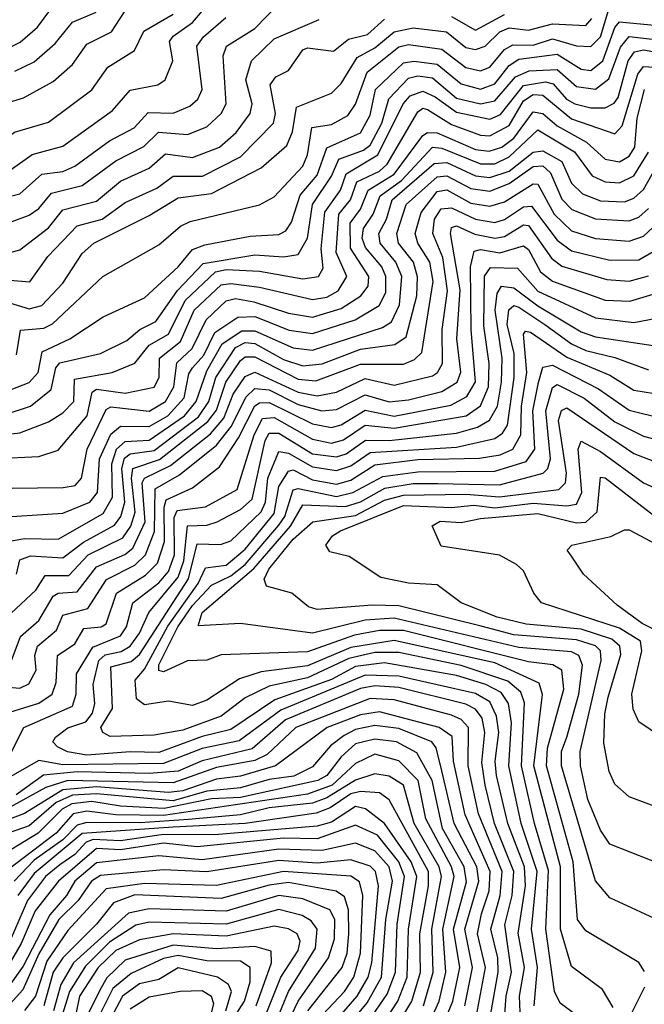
# Model space of a CAD drawing. Extents: x 1308313 to 1441400, y 959662 to 1036319.
# Tile 581 of 656: x 1416635 to 1417937, y 980408 to 982460. Entities that reach past the tile are written whole.
import ezdxf

# ---------------------------------------------------------------- set-up
doc = ezdxf.new("R2010")
doc.units = 0

msp = doc.modelspace()

# ---------------------------------------------------------------- linework, layer by layer
at = {"layer": '0CON10XD'}
for points in [[(1416955, 982426.4), (1416995.3, 982454.7), (1417027.4, 982492.6), (1417105, 982546.2), (1417175, 982635.8), (1417202.8, 982657.2), (1417325, 982680.7), (1417395, 982666.1), (1417455, 982690), (1417485, 982644.5), (1417505, 982632.3), (1417555, 982627.8), (1417605, 982647.4), (1417655, 982617.4), (1417695, 982611.3), (1417717.7, 982622.3), (1417739.1, 982680.9), (1417755, 982694.3), (1417833.6, 982673.6), (1417855, 982672.1), (1417875, 982678.5), (1417915, 982720.7), (1417960, 982740)], [(1416615, 982403), (1416636.3, 982413.6), (1416672.3, 982445), (1416711.7, 982498.3)], [(1416595, 982030.6), (1416655, 982052.9), (1416675, 982067), (1416701.1, 982098.9), (1416765.1, 982114.9), (1416835, 982166.6), (1416893.8, 982196.2), (1416924.2, 982225.8), (1416985, 982220.8), (1417025, 982237.1), (1417054.8, 982265), (1417065.4, 982285), (1417059, 982385), (1417065.9, 982405), (1417125, 982441.9), (1417175, 982493.7)], [(1416595, 982282.9), (1416642.6, 982297.4), (1416705, 982331.6), (1416745, 982366.7), (1416775, 982409.6), (1416826.2, 982435), (1416853.4, 982476.6)], [(1416625, 982353.2), (1416665, 982372.4), (1416709.2, 982410.8), (1416744.9, 982455.1), (1416794.1, 982475.9)], [(1416628.4, 981761.6), (1416636.5, 981813.5), (1416685, 981817.6), (1416703.6, 981826.4), (1416808.4, 981925), (1416925, 981990.9), (1416969.9, 982030.1), (1416990.5, 982039.5), (1417135, 982074.8), (1417165, 982091.1), (1417225, 982155.2), (1417235, 982178.5), (1417244, 982236), (1417285, 982241.9), (1417319.1, 982260.9), (1417335, 982284.2), (1417358.8, 982351.2), (1417425, 982403.7), (1417445, 982408.7), (1417515, 982398.9), (1417565, 982360.6), (1417595, 982354), (1417615, 982361.5), (1417645, 982398.1), (1417662.3, 982407.7), (1417705, 982407.6), (1417745, 982420.7), (1417795, 982406.2), (1417825, 982404.8), (1417845.6, 982424.4), (1417865, 982489.3)], [(1416066.4, 981753.6), (1416101.9, 981788.1), (1416155, 981812.3), (1416230.9, 981859.1), (1416267.3, 981892.7), (1416325, 981981.2), (1416365.4, 982014.6), (1416408.3, 982061.7), (1416446.2, 982153.8), (1416515, 982167.6), (1416585, 982196.6), (1416624.2, 982225.8), (1416695, 982246.7), (1416785, 982314.4), (1416818.4, 982361.6), (1416873.9, 982396.1), (1416893.5, 982436.5), (1416955, 982471.9)], [(1416555, 982077.1), (1416635, 982097.6), (1416681.3, 982138.7), (1416725, 982144.3), (1416749.6, 982155), (1416822.1, 982207.9), (1416873.5, 982235), (1416902.7, 982267.3), (1416955, 982265.4), (1416989.7, 982280.3), (1417006, 982295), (1417015.2, 982315), (1417004.3, 982405), (1417018, 982425), (1417064.8, 982465)], [(1416579.8, 981920.2), (1416656, 981914), (1416693.3, 981966.7), (1416755, 982030.7), (1416806.8, 982045), (1416855, 982079.1), (1416920.7, 982109.3), (1416955, 982134.4), (1417015.9, 982134.1), (1417095, 982174.4), (1417163.7, 982245), (1417168.4, 982265), (1417156.9, 982325), (1417168.6, 982341.4), (1417195.3, 982354.7), (1417225, 982397.4), (1417235, 982401.6), (1417289.1, 982395), (1417320, 982420), (1417360.1, 982429.9), (1417395, 982461.2)], [(1416605, 981873.3), (1416655, 981858), (1416681.3, 981865), (1416725, 981911), (1416765, 981973), (1416789.2, 981995), (1416905, 982052.1), (1416965, 982089.1), (1417035, 982097.9), (1417138.4, 982151.6), (1417191.7, 982198.3), (1417203.6, 982226.4), (1417212.1, 982277.9), (1417285, 982307.4), (1417305, 982327.6), (1417338.5, 982381.5), (1417375, 982401.8), (1417415, 982434.9), (1417455, 982443.4), (1417524.7, 982434.8), (1417565, 982402.5), (1417585, 982398.4), (1417605, 982405.5), (1417635.2, 982434.8), (1417655, 982443.3), (1417695, 982438.6), (1417745, 982451.8), (1417815, 982448.4), (1417827.4, 982462.6)], [(1416605, 981972.7), (1416635, 981980.7), (1416695, 982026.8), (1416725, 982063.8), (1416795, 982082.2), (1416845, 982123.8), (1416905, 982151.2), (1416939, 982181), (1416995, 982173.2), (1417051.3, 982195), (1417085.8, 982225), (1417115.2, 982265), (1417119.2, 982285), (1417106.1, 982335), (1417118, 982375), (1417165, 982420.5), (1417259.1, 982460.9)], [(1416605, 981684.6), (1416655, 981704.3), (1416673.6, 981725), (1416682, 981768), (1416739.5, 981795), (1416809, 981841), (1416895, 981880.6), (1416965.5, 981945), (1416995, 981981.6), (1417021.1, 981991.1), (1417115, 982009.5), (1417175, 982012.7), (1417189.6, 982020.4), (1417201.5, 982038.5), (1417219.2, 982095), (1417255, 982136.3), (1417275, 982193.1), (1417345, 982224.9), (1417365, 982261.6), (1417376.5, 982315), (1417435, 982370.3), (1417456.1, 982373.9), (1417505, 982368), (1417555, 982326.6), (1417595, 982315.8), (1417625, 982326.4), (1417655.2, 982364.8), (1417675, 982378), (1417755, 982388.8), (1417805, 982357.2), (1417825, 982354.3), (1417850.5, 982375), (1417875, 982444.1), (1417885, 982456.2), (1417965, 982448.5)], [(1417535, 982467.2), (1417585, 982438.9), (1417645, 982471.4)], [(1416605, 981637.3), (1416657.5, 981655), (1416700.5, 981689.5), (1416710.4, 981735), (1416718.8, 981745), (1416803.3, 981765), (1416858.5, 981791.5), (1416885.1, 981814.9), (1416918.9, 981831.1), (1416964, 981896), (1417017.4, 981952.6), (1417125, 981970.4), (1417185, 981966.4), (1417215, 981970.9), (1417235, 982005.3), (1417245.5, 982075), (1417285, 982134.3), (1417300.3, 982169.7), (1417351.7, 982188.3), (1417365, 982198.9), (1417389.3, 982245), (1417404.4, 982295.6), (1417445, 982338.8), (1417465, 982343.4), (1417495, 982339.1), (1417545, 982296.9), (1417595, 982285.1), (1417625, 982291), (1417668.4, 982341.6), (1417696.4, 982353.6), (1417755, 982356.6), (1417795, 982321), (1417834.6, 982315.4), (1417862.8, 982337.2), (1417886.9, 982403.1), (1417904.8, 982425.2), (1417965, 982418.3)], [(1416615, 982147), (1416660.7, 982179.3), (1416725, 982196.5), (1416828.6, 982271.4), (1416865, 982313.4), (1416923.1, 982325), (1416938.4, 982335), (1416954.1, 982375), (1416947.5, 982415), (1416955, 982426.4)], [(1416595, 981594.2), (1416635, 981599.5), (1416695, 981622.1), (1416725, 981640.9), (1416747.6, 981665), (1416749.1, 981710.9), (1416827.9, 981725), (1416875.1, 981744.9), (1416905, 981782.4), (1416944.9, 981805.1), (1416980, 981875), (1417043, 981935), (1417065, 981939.7), (1417135, 981936.4), (1417225, 981920.6), (1417257.9, 981925), (1417267.6, 981942.4), (1417263, 981983), (1417270.8, 982059.1), (1417303.8, 982105), (1417315, 982139.3), (1417381.4, 982178.6), (1417434.2, 982285), (1417448.6, 982301.4), (1417475, 982311.3), (1417500.5, 982299.5), (1417545, 982267.5), (1417615, 982253), (1417636.9, 982263.1), (1417685, 982323.4), (1417730.9, 982330.9), (1417746.6, 982326.6), (1417774.3, 982295), (1417791.9, 982285), (1417825, 982276.4), (1417855, 982276.8), (1417873.8, 982286.2), (1417881.8, 982298.2), (1417903.3, 982375), (1417916.4, 982393.6), (1417935, 982397.7), (1417992.8, 982387.2)], [(1416585.9, 981545.9), (1416675, 981549.8), (1416715, 981562.9), (1416775.4, 981634.6), (1416785.8, 981684.2), (1416795, 981690.3), (1416855, 981681.8), (1416915, 981694.2), (1416925.6, 981714.4), (1416926.2, 981755), (1416970.3, 981789.7), (1416998.4, 981855), (1417055, 981908), (1417075, 981910.9), (1417135, 981902.9), (1417245, 981877.4), (1417275, 981882.4), (1417298.8, 981895), (1417317, 981925), (1417294.6, 981975), (1417300.1, 982055), (1417324.4, 982085), (1417337.2, 982122.8), (1417385, 982144.9), (1417400.7, 982159.3), (1417465, 982268.7), (1417475, 982275.9), (1417485, 982273.5), (1417535, 982242.1), (1417595, 982219.5), (1417615, 982218.5), (1417655, 982239.6), (1417685, 982291.2), (1417705, 982304.8), (1417725, 982302.8), (1417785, 982253.5), (1417875, 982222.2), (1417890.8, 982239.2), (1417922.8, 982347.2), (1417935, 982362.6), (1418025, 982357.1)], [(1416565, 981483.2), (1416725.5, 981485.5), (1416750.3, 981489.7), (1416763.8, 981505), (1416775.6, 981565), (1416815, 981647.9), (1416825, 981653.7), (1416905, 981644.6), (1416938.6, 981665), (1416956.1, 981695), (1416962.7, 981745), (1416994.7, 981775.3), (1417023.4, 981835), (1417065.5, 981874.5), (1417085, 981879.2), (1417122.6, 981872.6), (1417195, 981848.5), (1417245, 981840.6), (1417305, 981858.6), (1417345.7, 981885), (1417361.2, 981905), (1417362.7, 981925), (1417324, 981984), (1417323.9, 982036.1), (1417345, 982065.4), (1417361.4, 982105), (1417415, 982138.7), (1417475, 982219.3), (1417485, 982225.3), (1417505, 982224.5), (1417585, 982189.7), (1417613.5, 982186.5), (1417639.4, 982195), (1417665, 982213.8), (1417705, 982268.4), (1417725, 982265.1), (1417755, 982239.5), (1417816.1, 982205), (1417855, 982169.5), (1417885, 982164.2), (1417905, 982176), (1417917, 982195), (1417921.4, 982255), (1417936.8, 982315)], [(1416575, 981422.1), (1416725, 981432.2), (1416781.3, 981455), (1416796.8, 981475), (1416801.5, 981545), (1416825, 981596.5), (1416845, 981613.1), (1416905, 981612.3), (1416943.8, 981635), (1416977.7, 981672.3), (1416987.6, 981722.4), (1416995.3, 981735), (1417018.5, 981761.5), (1417041.7, 981808.3), (1417089.7, 981840.3), (1417125, 981841.5), (1417196.6, 981813.4), (1417245, 981806.1), (1417334, 981835), (1417384.2, 981865), (1417398, 981892), (1417398.3, 981925), (1417389.7, 981945), (1417355.3, 981985.3), (1417349, 982005), (1417351.2, 982025), (1417371.5, 982055), (1417386.5, 982093.5), (1417430.4, 982125), (1417495, 982194.4), (1417515, 982192.8), (1417595, 982160.3), (1417625, 982160.3), (1417655, 982174.3), (1417715, 982231.2), (1417790.8, 982185), (1417827.6, 982135), (1417855, 982122.8), (1417885, 982120.7), (1417915.1, 982135), (1417945.4, 982184.6)], [(1416590.7, 981369.3), (1416645, 981379.2), (1416715, 981377.8), (1416809.1, 981430.9), (1416828.1, 981465), (1416826.8, 981535), (1416836.5, 981565), (1416855, 981581.1), (1416905, 981584.3), (1416978.6, 981635), (1417003, 981665), (1417025, 981728.4), (1417056.6, 981785), (1417097.8, 981812.2), (1417125, 981811.9), (1417205, 981776.4), (1417245, 981771.7), (1417390.9, 981819.1), (1417409.6, 981830.4), (1417426.4, 981866.4), (1417431.4, 981925), (1417419, 981955), (1417385.9, 981995), (1417383.4, 982015), (1417399.7, 982045), (1417411.5, 982085), (1417499, 982161), (1417525, 982162.9), (1417585, 982134.9), (1417615, 982131.3), (1417655, 982144.9), (1417705, 982184.3), (1417725, 982187.1), (1417764.6, 982164.6), (1417785, 982119.8), (1417807.8, 982097.8), (1417845, 982083.1), (1417895, 982080.9), (1417915, 982088.5), (1417935, 982106.2), (1417973.5, 982175)], [(1416628.3, 981305), (1416635.6, 981335), (1416657.3, 981342.7), (1416725, 981338.9), (1416768.3, 981371.7), (1416832.9, 981407.2), (1416845.5, 981425), (1416854.2, 981455), (1416848, 981525), (1416853.5, 981546.5), (1416865, 981555.5), (1416915, 981562.7), (1417007.6, 981632.4), (1417029, 981665), (1417043.7, 981715), (1417085, 981777.1), (1417105, 981787.6), (1417125, 981785.6), (1417185, 981752.4), (1417225, 981739), (1417265, 981743.1), (1417345, 981774), (1417416.8, 981783.2), (1417440.6, 981799.4), (1417462.6, 981885), (1417464.3, 981924.3), (1417455.6, 981955), (1417424.5, 981995), (1417420.8, 982015), (1417440.1, 982075), (1417505, 982132.7), (1417525, 982135.2), (1417575, 982108.5), (1417615, 982103.2), (1417655, 982118.7), (1417705, 982154.3), (1417725, 982155.6), (1417741.2, 982141.2), (1417765, 982086.1), (1417785.9, 982065), (1417835, 982045.1), (1417905, 982041.1), (1417925, 982048.6), (1417945, 982066.9)], [(1416585.4, 981194.6), (1416668.3, 981271.7), (1416688.2, 981301.8), (1416737.7, 981302.3), (1416777.7, 981345), (1416849.8, 981380.2), (1416866.8, 981405), (1416875.8, 981434.2), (1416867.8, 981505), (1416871, 981525), (1416926.5, 981543.5), (1417027, 981623), (1417045, 981646.7), (1417064.9, 981705), (1417095, 981749.8), (1417105, 981757.5), (1417125, 981758.1), (1417215, 981710.9), (1417252.3, 981707.7), (1417345, 981742.2), (1417435, 981742.6), (1417457.8, 981752.2), (1417472.9, 981767.1), (1417496.6, 981915), (1417489.6, 981955), (1417464.5, 981995), (1417459.1, 982015), (1417471.4, 982058.6), (1417505, 982102.6), (1417525, 982106), (1417575, 982078.3), (1417615, 982071.7), (1417645, 982080.5), (1417705, 982118.3), (1417715, 982117.7), (1417749.1, 982055), (1417785, 982020.1), (1417834.6, 982004.6), (1417905, 981998.7), (1417935, 982009.2), (1417955, 982027.7)], [(1416615, 981117.3), (1416636.5, 981175), (1416675, 981208.1), (1416705, 981259), (1416715, 981264.9), (1416755, 981267.9), (1416795, 981320.3), (1416854.2, 981345.8), (1416871, 981359), (1416896.2, 981413.8), (1416890.4, 981495), (1416895, 981504.6), (1416949, 981531), (1417032.7, 981597.3), (1417060.4, 981629.6), (1417080.1, 981680.1), (1417105, 981716.5), (1417125, 981726.1), (1417215, 981684.2), (1417255, 981676.6), (1417295, 981684.2), (1417355, 981712.3), (1417415, 981698.6), (1417495, 981718.3), (1417505.9, 981725), (1417516, 981744), (1417515.4, 981814.6), (1417526.2, 981895), (1417517.1, 981965), (1417496, 982015), (1417499.2, 982045), (1417513.5, 982066.5), (1417535, 982068.2), (1417585, 982044.6), (1417625, 982037.9), (1417645, 982044.2), (1417685, 982070.4), (1417701.8, 982071.8), (1417755, 982001.2), (1417785, 981978.6), (1417865, 981959.3), (1417925, 981960.2), (1417955, 981977.4)], [(1416605, 981070.2), (1416635, 981067.2), (1416653.7, 981076.3), (1416669.2, 981105), (1416666.5, 981135), (1416672, 981155), (1416711.7, 981188.3), (1416725, 981219.4), (1416777.1, 981232.9), (1416816.1, 981293.9), (1416875, 981323.7), (1416897, 981345), (1416916, 981394), (1416917.4, 981482.6), (1416968.3, 981511.7), (1417045, 981573.4), (1417076.6, 981613.5), (1417106.1, 981673.9), (1417125, 981691.5), (1417155, 981689.2), (1417215, 981658.5), (1417264.4, 981645), (1417295, 981647.8), (1417355, 981678.8), (1417405, 981664.3), (1417445, 981668), (1417515, 981685.3), (1417546.5, 981705), (1417554.4, 981725.6), (1417546.2, 981795), (1417552.9, 981897.1), (1417532.5, 982015), (1417535, 982027.3), (1417545, 982030.9), (1417583.7, 982013.7), (1417625.1, 982004.9), (1417645, 982008.5), (1417685, 982032.6), (1417695, 982031.2), (1417743.3, 981963.3), (1417765, 981947), (1417858.6, 981918.6), (1417905, 981915.5), (1417945, 981926.7)], [(1416605.3, 981014.7), (1416675, 981036), (1416702.5, 981055), (1416710.8, 981079.2), (1416713.8, 981135), (1416750.2, 981159.8), (1416768.7, 981191.3), (1416805, 981194.7), (1416815, 981201), (1416836.9, 981265), (1416897.2, 981302.8), (1416922.1, 981327.9), (1416937, 981373), (1416935.8, 981444.2), (1416940.4, 981459.6), (1416995.1, 981484.9), (1417051.2, 981528.8), (1417091, 981589), (1417125, 981655.5), (1417135, 981662.1), (1417155, 981662.6), (1417245, 981618.4), (1417285, 981610.4), (1417305, 981616.1), (1417355, 981646.4), (1417415, 981634.3), (1417533.2, 981656.8), (1417567.1, 981675), (1417584.6, 981705.4), (1417575.6, 981815), (1417574.4, 981945.6), (1417582.2, 981977.8), (1417595, 981981.2), (1417635.5, 981974.5), (1417685, 981988.8), (1417695, 981981.4), (1417720.1, 981935), (1417745, 981915.5), (1417855, 981876), (1417906.3, 981873.7), (1417955, 981888.7)], [(1416613.4, 980925), (1416643.3, 980985), (1416745, 981030), (1416752.7, 981055), (1416753.2, 981096.8), (1416787.2, 981152.8), (1416845, 981176.1), (1416857.6, 981195), (1416870.8, 981245), (1416925, 981287), (1416945, 981310.1), (1416957.6, 981345), (1416956.8, 981423.2), (1416962.8, 981437.2), (1417022.2, 981445), (1417088.5, 981481.5), (1417123.5, 981595), (1417141.1, 981628.9), (1417165, 981631.5), (1417245, 981585.9), (1417285, 981577.8), (1417310, 981585), (1417355, 981615.6), (1417415, 981609.4), (1417565.1, 981634.9), (1417595, 981655.6), (1417611.8, 981695), (1417613.6, 981743.6), (1417602.2, 981822.2), (1417603.8, 981926.2), (1417616.3, 981943.7), (1417672.4, 981942.4), (1417715, 981894.9), (1417835, 981839.2), (1417915, 981829.1), (1417962, 981838)], [(1417707.4, 980405), (1417714.1, 980485), (1417701.4, 980565), (1417713, 980685), (1417679.9, 980785), (1417654, 980905), (1417659.9, 980995), (1417653.9, 981035), (1417638.5, 981058.5), (1417606.6, 981075), (1417545, 981093.8), (1417395, 981120.1), (1417335, 981112.3), (1417285, 981085.2), (1417166.8, 981043.2), (1417075, 980981), (1417015, 980966.4), (1416925, 980932.8), (1416865, 980934.8), (1416775, 980927.7), (1416734.6, 980934.6), (1416714, 980945), (1416704, 980955), (1416709.5, 980965), (1416735, 980984.6), (1416772.7, 980997.3), (1416786.8, 981015), (1416791.3, 981035), (1416787.9, 981075), (1416799.6, 981125), (1416813.3, 981136.7), (1416846.5, 981143.5), (1416865.4, 981154.6), (1416885, 981182.1), (1416903.8, 981225), (1416965, 981298.3), (1416977.3, 981332.7), (1416984.6, 981405.4), (1417025, 981406.7), (1417046.2, 981413.8), (1417095, 981439.7), (1417119.1, 981460.9), (1417146.3, 981583.7), (1417155, 981599), (1417175, 981598.5), (1417245, 981555.4), (1417295, 981549), (1417315, 981555.5), (1417355.8, 981584.2), (1417405, 981583.7), (1417545, 981598.5), (1417588.9, 981611.1), (1417614.2, 981625.7), (1417630.8, 981655), (1417638.9, 981705), (1417640.2, 981755), (1417626, 981855), (1417629.9, 981890.1), (1417639.2, 981905), (1417665, 981901.4), (1417715, 981864.2), (1417805, 981810.1), (1417835, 981799.1), (1417955, 981781.6)], [(1417796.3, 980385), (1417761, 980411), (1417749.7, 980435), (1417731.1, 980565), (1417737.1, 980687.1), (1417707.5, 980785), (1417680.5, 980905), (1417686.6, 981036.6), (1417679.1, 981059.1), (1417652, 981082), (1417555, 981114.3), (1417425, 981141.5), (1417375, 981141.5), (1417321.1, 981128.9), (1417235, 981088.4), (1417155, 981071.7), (1417105, 981046.9), (1417055, 981008.7), (1416975, 980979.4), (1416915, 980969), (1416823.3, 980966.7), (1416808, 980975), (1416804.2, 980985), (1416828.3, 981025), (1416825, 981111.4), (1416867.1, 981122.9), (1416885, 981137.7), (1416986.8, 981295), (1417005, 981368.2), (1417053.2, 981366.8), (1417075, 981374.5), (1417138.5, 981435), (1417147.4, 981455), (1417152.3, 981505), (1417175, 981560.6), (1417195, 981557.3), (1417245, 981528.5), (1417295, 981520.6), (1417325, 981530.6), (1417365, 981558.2), (1417545, 981569.4), (1417625, 981587.4), (1417641.3, 981598.7), (1417651.2, 981615), (1417665.1, 981715), (1417665.1, 981764.9), (1417650.7, 981825), (1417654, 981856), (1417665, 981864.6), (1417675, 981861.6), (1417729.6, 981825), (1417784.6, 981785), (1417815, 981770.7), (1417875, 981756.7), (1417945, 981730.4)], [(1417871.6, 980401.6), (1417849.4, 980439.4), (1417785, 980486.9), (1417761.9, 980565), (1417761.7, 980695), (1417706.2, 980905), (1417724.2, 981054.2), (1417717.7, 981077.7), (1417625, 981119.9), (1417415, 981166.2), (1417325, 981151.8), (1417235, 981113.6), (1417138.5, 981101.5), (1417093.2, 981086.8), (1417025, 981042.1), (1416995, 981030.9), (1416945, 981040), (1416895, 981032.8), (1416878.6, 981045), (1416875.9, 981084.1), (1416895, 981106.9), (1416943.4, 981196.6), (1417007.1, 981285), (1417021.9, 981318.1), (1417065, 981323.5), (1417105, 981356.6), (1417165, 981431.4), (1417175, 981487.8), (1417195, 981519.7), (1417205, 981522.3), (1417245, 981501.4), (1417295, 981492.6), (1417325, 981501), (1417375, 981532.4), (1417465, 981543.5), (1417593.2, 981546.9), (1417636.3, 981553.7), (1417662.5, 981565), (1417679.4, 981595), (1417681, 981655), (1417692.1, 981725), (1417684.7, 981805.3), (1417688.8, 981811.2), (1417699.5, 981809.5), (1417775, 981756.9), (1417865, 981719.8), (1417915, 981688.6), (1417975, 981678.5)], [(1417937, 980477), (1417925, 980495.3), (1417815, 980561.4), (1417797.1, 980585), (1417788.6, 980705), (1417732.9, 980905), (1417735, 980942.2), (1417769.2, 981065), (1417764.9, 981104.9), (1417746.1, 981116.1), (1417695, 981122.2), (1417435, 981187.3), (1417385, 981187.4), (1417332.4, 981177.6), (1417235, 981142.7), (1417055, 981136.4), (1417025, 981125.7), (1416985, 981124.3), (1416935, 981101.2), (1416925, 981103.8), (1416925, 981115.8), (1416964.7, 981195), (1416995, 981239.5), (1417035, 981282), (1417075, 981301.6), (1417104.8, 981325), (1417175, 981407), (1417187.4, 981425), (1417205, 981480.3), (1417215, 981483.2), (1417295, 981466.5), (1417329.5, 981475), (1417391.4, 981508.6), (1417465, 981518.3), (1417625, 981519.5), (1417690.7, 981539.3), (1417708.7, 981565), (1417704.6, 981645.4), (1417716, 981704), (1417725, 981736.5), (1417745, 981740.7), (1417841.1, 981691.1), (1417905, 981646.6), (1417975, 981629.1)], [(1417985, 980574.6), (1417865, 980630), (1417835, 980665.4), (1417764.2, 980905), (1417764.2, 980935), (1417774.9, 980964.9), (1417800.2, 981055), (1417807.6, 981115), (1417800, 981135), (1417785, 981142.8), (1417675, 981152.1), (1417415, 981212.9), (1417355, 981208.8), (1417245, 981181.6), (1417095, 981202), (1417006.9, 981196.9), (1417015, 981225.1), (1417123.2, 981316.8), (1417199.3, 981405), (1417225, 981449), (1417314.1, 981445.9), (1417345, 981455.6), (1417395.9, 981484.1), (1417455, 981493.6), (1417506.3, 981493.7), (1417635, 981491.2), (1417725.9, 981515), (1417735.9, 981525), (1417741.4, 981545), (1417731.2, 981645), (1417745, 981693.5), (1417755, 981700), (1417811.4, 981671.4), (1417875, 981622.6), (1417935, 981592.3), (1417995, 981576.2)], [(1417991.7, 980691.7), (1417865, 980741.8), (1417845, 980771.1), (1417818.6, 980835), (1417803.4, 980905), (1417802.9, 980935), (1417846.9, 981125), (1417845.4, 981145), (1417835, 981155.2), (1417795, 981167.7), (1417665, 981178.3), (1417596.3, 981196.3), (1417425, 981238.5), (1417369.6, 981240.4), (1417255, 981230.9), (1417236.8, 981236.8), (1417201.9, 981265), (1417149.6, 981279.6), (1417144.1, 981294.1), (1417154.5, 981315), (1417205, 981377.6), (1417246.1, 981413.9), (1417335, 981427.2), (1417395, 981459.2), (1417435, 981469.2), (1417565, 981471.6), (1417635, 981465.9), (1417758.4, 981481.6), (1417772.1, 981495), (1417774.6, 981515), (1417757.5, 981625), (1417764, 981646), (1417775, 981651.5), (1417915, 981556), (1418009.6, 981519.6)], [(1418015, 980799.7), (1417905, 980840.7), (1417875, 980867.3), (1417863.6, 980893.6), (1417852.3, 980952.3), (1417854, 981014), (1417861.5, 981048.5), (1417887.7, 981137.7), (1417885.5, 981155), (1417869.2, 981169.2), (1417805, 981190.1), (1417690.7, 981200.7), (1417630, 981215), (1417554.7, 981245), (1417505, 981282.9), (1417445, 981286.2), (1417387.8, 981297.8), (1417321.9, 981341.9), (1417281, 981351), (1417273.1, 981365), (1417286.7, 981385), (1417303.5, 981395), (1417435, 981448), (1417535, 981443.7), (1417581.6, 981448.4), (1417625, 981443.1), (1417705, 981453), (1417775, 981447), (1417795, 981451), (1417806.6, 981475), (1417798.6, 981565), (1417805, 981581.7), (1417845, 981560.3), (1417935.2, 981495.2), (1418005, 981463)], [(1418065, 980902.3), (1417925, 980996.9), (1417913.4, 981023.4), (1417910.3, 981055), (1417931.2, 981145), (1417928.6, 981165), (1417885, 981192.3), (1417722.7, 981245), (1417706.2, 981265), (1417685, 981311.4), (1417670.4, 981325), (1417634.6, 981344.6), (1417513, 981363), (1417494.8, 981405.2), (1417511.2, 981415), (1417555, 981412.4), (1417595, 981421.1), (1417715, 981431), (1417795, 981411.9), (1417815, 981413.5), (1417838.6, 981435), (1417845, 981506.7), (1417855, 981505.8), (1417965, 981420.8)], [(1417987.3, 981175), (1417932.1, 981202.1), (1417880.2, 981240.2), (1417809.8, 981305), (1417785, 981342.2), (1417775.7, 981355), (1417785.7, 981365), (1417866.6, 981383.4), (1417895, 981397.5), (1417905, 981397.3), (1417971.6, 981361.6)], [(1417680.4, 980325), (1417676.6, 980425), (1417686.9, 980485), (1417673.7, 980556.3), (1417688.8, 980655), (1417687, 980695), (1417652, 980785), (1417628.6, 980885), (1417625.9, 980915), (1417633.6, 980975), (1417628.9, 981008.9), (1417615, 981038.5), (1417585, 981056), (1417425, 981092.4), (1417355, 981094.5), (1417179, 981021), (1417092.6, 980957.4), (1417015, 980941.6), (1416935, 980909.9), (1416725, 980907.5), (1416675, 980916.2), (1416615, 980882.1)], [(1417640.5, 980315), (1417648.9, 980425), (1417660.1, 980475), (1417645.8, 980574.2), (1417661.3, 980635), (1417664.8, 980685), (1417624.4, 980785), (1417605.1, 980865), (1417597.8, 980912.2), (1417604.6, 980975), (1417598.4, 981005), (1417585, 981023.1), (1417565, 981033.8), (1417425, 981068.4), (1417375, 981072.4), (1417345, 981066.4), (1417188.8, 981001.2), (1417119.3, 980940.7), (1417015, 980915.6), (1416965, 980894.4), (1416905, 980889.2), (1416755, 980893.1), (1416684.3, 980885.7), (1416627.7, 980845)], [(1417600, 980295), (1417632.4, 980475), (1417631.4, 980505), (1417616.6, 980565), (1417636.3, 980635), (1417640.1, 980685), (1417590.9, 980805), (1417569.4, 980905), (1417569.9, 980985), (1417555, 981002.1), (1417535, 981010.7), (1417415, 981042.8), (1417365, 981045.5), (1417210.6, 980985), (1417151, 980929), (1417125, 980916.1), (1417045, 980901.6), (1416955, 980870.2), (1416735, 980875.1), (1416689.6, 980860.4), (1416552.6, 980785)], [(1417586.6, 980385), (1417605.4, 980485), (1417589.3, 980555), (1417597.2, 980597.2), (1417613.2, 980645), (1417615.3, 980685), (1417563.2, 980803.2), (1417539.2, 980915), (1417536.3, 980966.3), (1417509.2, 980985), (1417385, 981018.1), (1417345, 981011.7), (1417275.5, 980985), (1417168.3, 980905), (1417095, 980883.5), (1417045, 980877.8), (1416975, 980852.9), (1416945, 980849.7), (1416795, 980861.7), (1416725, 980855.3), (1416645, 980806.3), (1416575, 980779.7)], [(1417562.5, 980405), (1417578.8, 980485), (1417562.9, 980565), (1417591.9, 980665), (1417587.3, 980695), (1417540.2, 980785), (1417515, 980894.9), (1417502.7, 980942.7), (1417494, 980955), (1417425, 980982.8), (1417375, 980989.5), (1417335, 980980.8), (1417311.3, 980968.7), (1417282.8, 980947.2), (1417245, 980903.2), (1417206.2, 980883.8), (1417155, 980876.7), (1417095, 980859.2), (1417025, 980852.8), (1416955, 980832.1), (1416795, 980847.1), (1416745, 980844.3), (1416711, 980829), (1416655, 980780.3), (1416582.5, 980755)], [(1417501.1, 980325), (1417537.3, 980415), (1417552.2, 980485), (1417539.3, 980565), (1417566.1, 980663.9), (1417561.2, 980695), (1417516.2, 980775), (1417494.4, 980875), (1417462.4, 980932.4), (1417420.3, 980955), (1417375, 980960.9), (1417335, 980951), (1417305, 980924.4), (1417275, 980885.5), (1417256.1, 980875), (1417095, 980839.4), (1417035, 980836.3), (1416936.1, 980816.1), (1416845, 980821), (1416785, 980831.3), (1416743.8, 980826.2), (1416723.3, 980815), (1416673.5, 980765), (1416575, 980705)], [(1417479.7, 980350.3), (1417509.4, 980415), (1417523.2, 980475), (1417516.8, 980565), (1417540.1, 980675), (1417534.9, 980695.1), (1417481, 980795), (1417465.1, 980875), (1417425.4, 980915.4), (1417375, 980929.8), (1417335, 980910.3), (1417286, 980865), (1417235, 980846.3), (1416935, 980802), (1416835, 980802.9), (1416775, 980810.5), (1416746.2, 980805), (1416710.8, 980765), (1416595, 980676.9)], [(1417476.7, 980405), (1417496.5, 980475), (1417493.5, 980565), (1417514.3, 980675), (1417508.8, 980695), (1417457.3, 980785), (1417435, 980864.8), (1417405, 980883.7), (1417375, 980888.4), (1417335, 980875.5), (1417275, 980838.5), (1417245, 980827.8), (1417155, 980818), (1417095, 980803.5), (1416986.6, 980793.4), (1416886.3, 980786.3), (1416775, 980787), (1416755, 980781.9), (1416725, 980750.9), (1416665, 980709), (1416623.8, 980665)], [(1417392.3, 980315), (1417452.2, 980415), (1417470.3, 980475), (1417469.1, 980555), (1417487.1, 980655), (1417486.8, 980685), (1417405, 980834.8), (1417385, 980849.3), (1417345, 980851.7), (1417325, 980846.7), (1417282.1, 980817.9), (1417253.1, 980806.9), (1417104.9, 980785.1), (1416955, 980777.8), (1416765, 980764.2), (1416665, 980680.6), (1416631.4, 980635)], [(1417365, 980326.8), (1417423.1, 980415), (1417442.3, 980465), (1417445.3, 980565), (1417462.6, 980675), (1417450.5, 980705), (1417395, 980785.1), (1417355.9, 980815.9), (1417335, 980820.9), (1417285, 980787.7), (1417255, 980779.7), (1417041.2, 980761.2), (1416935, 980762.2), (1416845, 980749.3), (1416788.2, 980751.8), (1416773.5, 980746.5), (1416749.7, 980720.3), (1416718.8, 980698.8), (1416688.8, 980675), (1416651.6, 980625), (1416615, 980541.1)], [(1417355, 980362.4), (1417400.8, 980429.2), (1417418, 980475), (1417421.6, 980575), (1417437.2, 980675), (1417425, 980705), (1417380.7, 980760.7), (1417335, 980781.4), (1417255, 980753.1), (1417185, 980754.8), (1417005, 980736.6), (1416935, 980743.9), (1416845, 980730.1), (1416795, 980733.3), (1416715.8, 980665), (1416667.1, 980602.9), (1416638.1, 980535), (1416607.5, 980482.5), (1416575, 980459.5), (1416545, 980457.3), (1416445, 980477.9), (1416375, 980467.5), (1416355, 980457.8), (1416321.8, 980405)], [(1417268.4, 980301.6), (1417358.9, 980411.1), (1417388.6, 980465), (1417398.1, 980585), (1417411.8, 980665), (1417405.1, 980695.1), (1417375, 980728.4), (1417335, 980743.9), (1417265, 980728.7), (1417175, 980731.6), (1417015, 980709.5), (1416925, 980717.6), (1416795, 980703.3), (1416749.6, 980665), (1416732.5, 980635), (1416697.5, 980595), (1416642.3, 980487.7), (1416613.4, 980446.6), (1416580.1, 980429.9), (1416555, 980429.6), (1416455, 980449.5), (1416378.5, 980431.5), (1416358.5, 980401.5)], [(1417182.2, 980245), (1417338.4, 980425), (1417360.9, 980465), (1417368.5, 980495), (1417382.5, 980655), (1417376.5, 980685), (1417365, 980695.9), (1417325, 980709.2), (1417255, 980702.5), (1417175, 980708), (1417025, 980684.4), (1416935, 980688.8), (1416803.5, 980676.5), (1416784.7, 980665), (1416756.6, 980625), (1416716.4, 980585), (1416675, 980513.3), (1416641.8, 980438.2), (1416615, 980409), (1416575, 980400.4), (1416505, 980420.4), (1416415, 980414), (1416401.9, 980405)], [(1417255, 980374.7), (1417311.8, 980435), (1417331.3, 980465), (1417345.2, 980514.8), (1417350.1, 980635), (1417343.4, 980663.4), (1417325, 980675.4), (1417185, 980685.1), (1417045, 980656.2), (1416895, 980660.2), (1416815, 980648.9), (1416735, 980561.8), (1416691.5, 980498.5), (1416668.1, 980425), (1416645, 980395.4)], [(1417235.3, 980394.7), (1417307.1, 980485), (1417317.2, 980515), (1417321.2, 980555), (1417320.5, 980605), (1417312.1, 980632.1), (1417294.2, 980644.2), (1417195, 980662.3), (1417155, 980656.8), (1417055, 980628.5), (1416875, 980636.6), (1416830.2, 980619.8), (1416795.3, 980575), (1416725, 980505.1), (1416704.8, 980475), (1416685.6, 980405)], [(1417186.8, 980355), (1417215.1, 980415), (1417278.2, 980505), (1417291.3, 980545), (1417291.5, 980585), (1417281.3, 980605), (1417225, 980628.4), (1417175, 980635.3), (1417065, 980602.2), (1416905, 980607.1), (1416861.7, 980598.3), (1416747.1, 980495), (1416720.5, 980449.4), (1416705.1, 980395)], [(1417168.6, 980371.4), (1417195, 980435.1), (1417251.4, 980525), (1417254.7, 980565), (1417242.1, 980582.1), (1417223.5, 980593.5), (1417175, 980605.7), (1417065, 980575.5), (1416905, 980579.8), (1416877, 980573), (1416822.2, 980537.8), (1416772, 980488), (1416738.8, 980435), (1416721.4, 980378.6)], [(1417147.1, 980385), (1417179.3, 980465), (1417215, 980520.6), (1417219.6, 980539.6), (1417213.2, 980555), (1417195, 980565.7), (1417165, 980571), (1417065, 980550.3), (1416955, 980555.5), (1416885, 980542.5), (1416835, 980520.1), (1416798.4, 980485), (1416759.7, 980425), (1416752.2, 980387.8)], [(1417127.8, 980405), (1417159.7, 980495), (1417158.9, 980518.9), (1417125, 980528.9), (1417045, 980523.9), (1416955, 980531.8), (1416855, 980500.4), (1416816.6, 980463.4), (1416801.9, 980438.1), (1416765.8, 980365)], [(1417033.2, 980305), (1417103.5, 980415), (1417115.1, 980455.1), (1417115.2, 980485.2), (1417095, 980498.2), (1417025, 980499.1), (1416965, 980510.2), (1416935, 980503.7), (1416867.6, 980472.4), (1416828.9, 980441.1), (1416791.2, 980365)], [(1417064.6, 980395), (1417076.5, 980435), (1417069.8, 980449.8), (1417047.2, 980465), (1416965, 980484.5), (1416925, 980460.2), (1416885, 980450.8), (1416849, 980425), (1416817.1, 980365)], [(1417902.7, 980375), (1417937.4, 980445)], [(1417033.4, 980385), (1417039.3, 980409.3), (1417034.4, 980424.4), (1417015, 980436.2), (1416969.1, 980435), (1416905, 980423.3), (1416865, 980398.1)]]:
    msp.add_lwpolyline(points, dxfattribs=at)

doc.saveas('drawing.dxf')
